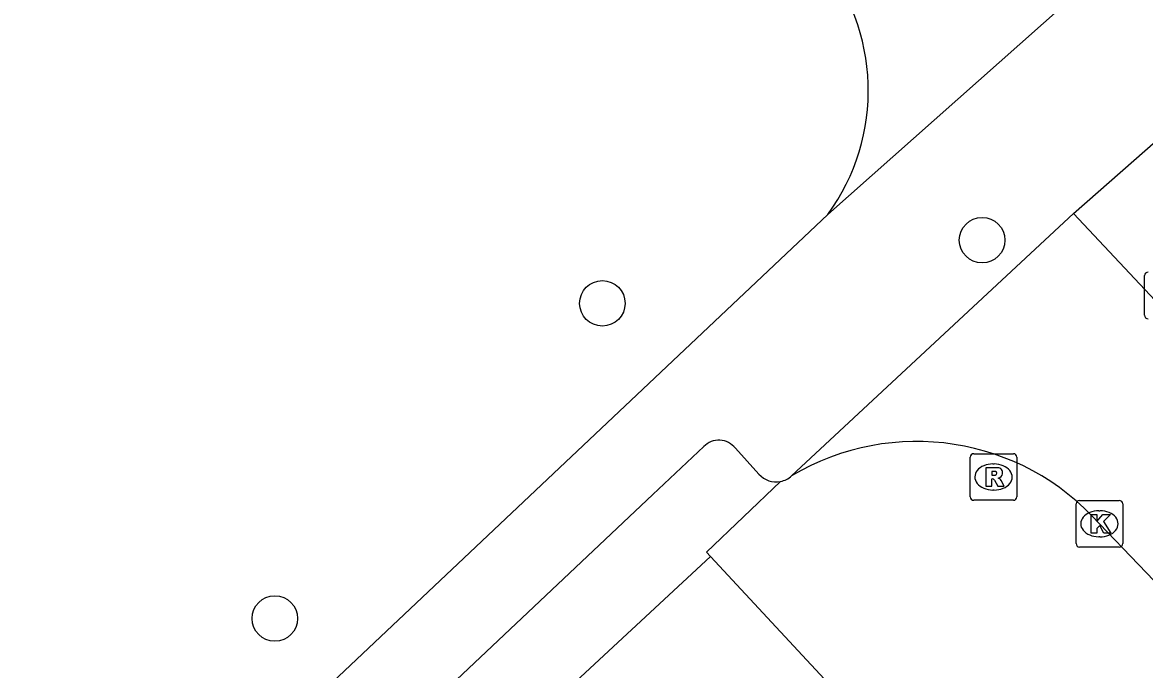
# Model space of a CAD drawing. Extents: x 162347 to 162868, y 381221 to 381813.
# Drawn here: x 162636.28 to 162660.36, y 381535.82 to 381549.72 of the extents above; entities that cross this region are included whole.
import ezdxf

# ---------------------------------------------------------------- set-up
doc = ezdxf.new("R2010")
doc.units = 0
for name, color, linetype in [('IMGEO_Boom', 7, 'Continuous'), ('IMGEO_Kolk', 7, 'Continuous'), ('IMGEO_Rijbaan_lokaal_gesloten', 7, 'Continuous'), ('IMGEO_Rijbaan_lokaal_open', 7, 'Continuous'), ('IMGEO_Rioolput', 7, 'Continuous'), ('IMGEO_Voetpad_open', 7, 'Continuous')]:
    doc.layers.add(name, color=color, linetype=linetype)

msp = doc.modelspace()

# ---------------------------------------------------------------- linework, layer by layer
at = {"layer": 'IMGEO_Boom'}
for centre in [(162656.876, 381545.04), (162648.727, 381543.684), (162641.7, 381536.917)]:
    msp.add_circle(centre, 0.489, dxfattribs=at)
at = {"layer": 'IMGEO_Kolk'}
for p, q in [((162658.892, 381538.525), (162658.892, 381539.377)), ((162658.967, 381539.451), (162659.819, 381539.451)), ((162659.893, 381539.377), (162659.893, 381538.525)), ((162659.38, 381539.231), (162659.405, 381539.231)), ((162659.403, 381538.671), (162659.378, 381538.671)), ((162659.819, 381538.451), (162658.967, 381538.451))]:
    msp.add_line(p, q, dxfattribs=at)
for points in [[(162658.892, 381538.525), (162658.892, 381539.377)], [(162658.967, 381539.451), (162659.819, 381539.451)], [(162659.893, 381539.377), (162659.893, 381538.525)], [(162659.213, 381539.151), (162659.336, 381539.151), (162659.336, 381539), (162659.466, 381539.151), (162659.63, 381539.151), (162659.484, 381539), (162659.637, 381538.751), (162659.485, 381538.751), (162659.4, 381538.915), (162659.336, 381538.848), (162659.336, 381538.751), (162659.213, 381538.751), (162659.213, 381539.151)], [(162659.819, 381538.451), (162658.967, 381538.451)]]:
    msp.add_lwpolyline(points, dxfattribs=at)
for centre, start, end in [((162658.969, 381539.375), 91.552, 178.448), ((162658.969, 381539.375), 91.552, 178.448), ((162659.817, 381539.375), 1.552, 88.448), ((162659.817, 381539.375), 1.552, 88.448), ((162658.969, 381538.527), 181.552, 268.448), ((162658.969, 381538.527), 181.552, 268.448), ((162659.817, 381538.527), 271.552, 358.448), ((162659.817, 381538.527), 271.552, 358.448)]:
    msp.add_arc(centre, 0.0765, start, end, dxfattribs=at)
for centre, major_axis, ratio, start_param, end_param in [((162659.379, 381538.951), (-0.387, 0.002), 0.722429, 4.712389, 7.853982), ((162659.404, 381538.951), (-0.39, 0.002), 0.717154, 1.570796, 4.712389)]:
    msp.add_ellipse(centre, major_axis=major_axis, ratio=ratio, start_param=start_param, end_param=end_param, dxfattribs=at)
at = {"layer": 'IMGEO_Rijbaan_lokaal_gesloten'}
for points in [[(162644.787, 381532.268), (162646.57, 381534.09), (162651.048, 381538.246)], [(162651.048, 381538.246), (162654.711, 381534.304)]]:
    msp.add_lwpolyline(points, dxfattribs=at)
at = {"layer": 'IMGEO_Rijbaan_lokaal_open'}
for points in [[(162652.55, 381539.859), (162650.962, 381538.338), (162651.048, 381538.246)], [(162659.393, 381538.951), (162666.924, 381531.087)]]:
    msp.add_lwpolyline(points, dxfattribs=at)
for centre, radius, start, end in [((162655.472, 381535.486), 5.232, 41.4673, 120.854), ((162652.46, 381540.34), 0.489, 280.6394, 312.2988)]:
    msp.add_arc(centre, radius, start, end, dxfattribs=at)
at = {"layer": 'IMGEO_Rioolput'}
for p, q in [((162660.361, 381543.427), (162660.361, 381544.279)), ((162656.62, 381539.529), (162656.62, 381540.381)), ((162656.695, 381540.455), (162657.547, 381540.455)), ((162657.621, 381540.381), (162657.621, 381539.529)), ((162657.108, 381540.235), (162657.133, 381540.235)), ((162657.131, 381539.675), (162657.106, 381539.675)), ((162657.547, 381539.455), (162656.695, 381539.455))]:
    msp.add_line(p, q, dxfattribs=at)
for points in [[(162660.361, 381543.427), (162660.361, 381544.279)], [(162656.62, 381539.529), (162656.62, 381540.381)], [(162656.695, 381540.455), (162657.547, 381540.455)], [(162657.621, 381540.381), (162657.621, 381539.529)], [(162657.209, 381540.153), (162656.957, 381540.155), (162656.957, 381539.755)], [(162656.957, 381539.755), (162657.081, 381539.755), (162657.081, 381539.917), (162657.092, 381539.917)], [(162657.135, 381540.074), (162657.081, 381540.074), (162657.081, 381539.993)], [(162657.081, 381539.993), (162657.133, 381539.993)], [(162657.139, 381539.888), (162657.21, 381539.755), (162657.35, 381539.755), (162657.285, 381539.881)], [(162657.547, 381539.455), (162656.695, 381539.455)]]:
    msp.add_lwpolyline(points, dxfattribs=at)
for centre, radius, start, end in [((162660.438, 381544.277), 0.0765, 91.552, 178.448), ((162660.438, 381544.277), 0.0765, 91.552, 178.448), ((162660.438, 381543.429), 0.0765, 181.552, 268.448), ((162660.438, 381543.429), 0.0765, 181.552, 268.448), ((162656.697, 381540.379), 0.0765, 91.552, 178.448), ((162656.697, 381540.379), 0.0765, 91.552, 178.448), ((162657.545, 381540.379), 0.0765, 1.552, 88.448), ((162657.545, 381540.379), 0.0765, 1.552, 88.448), ((162657.208, 381540.043), 0.109, 350.3612, 89.416), ((162657.091, 381539.864), 0.0533, 26.0293, 88.6989), ((162657.117, 381540.182), 0.19, 274.7715, 282.9687), ((162657.141, 381539.978), 0.0964, 77.0061, 93.1865), ((162657.155, 381540.035), 0.0378, 276.6634, 79.6772), ((162657.206, 381540.043), 0.112, 277.5842, 350.9817), ((162657.19, 381539.828), 0.108, 29.5134, 73.7905), ((162656.697, 381539.531), 0.0765, 181.552, 268.448), ((162656.697, 381539.531), 0.0765, 181.552, 268.448), ((162657.545, 381539.531), 0.0765, 271.552, 358.448), ((162657.545, 381539.531), 0.0765, 271.552, 358.448)]:
    msp.add_arc(centre, radius, start, end, dxfattribs=at)
for centre, major_axis, ratio, start_param, end_param in [((162657.107, 381539.955), (-0.387, 0.002), 0.722429, 4.712389, 7.853982), ((162657.132, 381539.955), (-0.39, 0.002), 0.717154, 1.570796, 4.712389)]:
    msp.add_ellipse(centre, major_axis=major_axis, ratio=ratio, start_param=start_param, end_param=end_param, dxfattribs=at)
at = {"layer": 'IMGEO_Voetpad_open'}
for points in [[(162653.565, 381545.59), (162658.64, 381550.091)], [(162658.834, 381545.613), (162660.899, 381547.426)], [(162653.565, 381545.59), (162636.284, 381529.266)], [(162658.834, 381545.613), (162652.789, 381539.978)], [(162727.352, 381472.54), (162718.237, 381482.347), (162714.352, 381486.527), (162670.77, 381532.927), (162665.411, 381538.603), (162658.834, 381545.613)], [(162650.904, 381540.609), (162649.811, 381539.577), (162644.833, 381534.877), (162643.759, 381533.863), (162644.625, 381532.871)], [(162652.086, 381540.015), (162651.583, 381540.572)]]:
    msp.add_lwpolyline(points, dxfattribs=at)
for centre, radius, start, end in [((162649.9, 381548.258), 4.533, 323.9427, 39.6223), ((162651.227, 381540.293), 0.452, 38.1156, 135.6462), ((162652.458, 381540.352), 0.502, 222.239, 280.595)]:
    msp.add_arc(centre, radius, start, end, dxfattribs=at)

doc.saveas('drawing.dxf')
